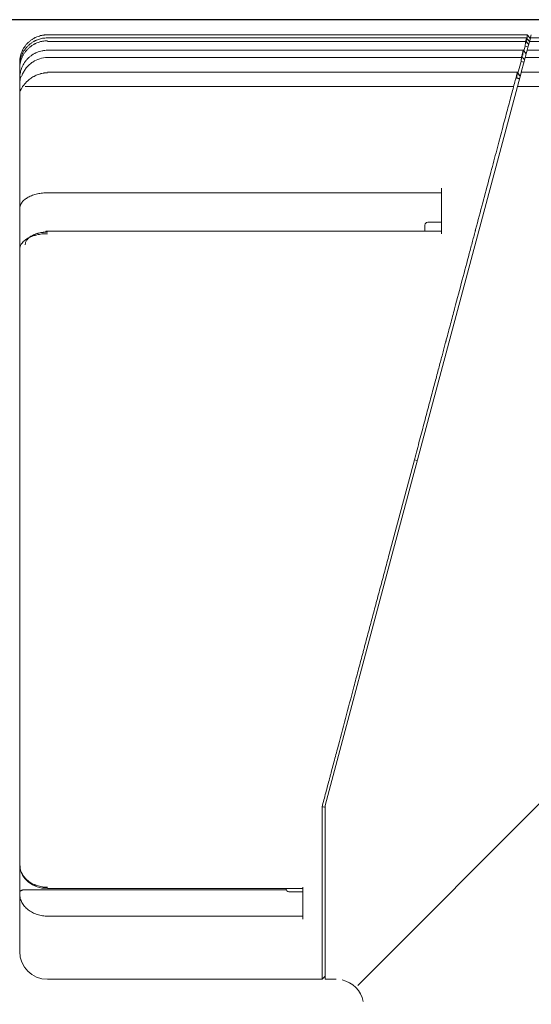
# Model space of a CAD drawing. Header units: millimetres. Extents: x 25069 to 61396, y 8621 to 21558.
# Tile 279 of 656: x 35490 to 35582, y 16730 to 16907. Entities that reach past the tile are written whole.
import ezdxf

# ---------------------------------------------------------------- set-up
doc = ezdxf.new("R2010")
doc.units = ezdxf.units.MM
doc.layers.add('10', color=7, linetype='Continuous')
doc.layers.add('dim', color=84, linetype='Continuous', lineweight=9)
doc.dimstyles.get("Standard").update_dxf_attribs({"dimtxt": 15, "dimasz": 5, "dimexe": 8, "dimexo": 5, "dimgap": 3, "dimtad": 0, "dimzin": 0, "dimdsep": 46, "dimtxsty": 'Standard', "dimblk": 'CLOSEDBLANK', "dimcen": 2, "dimclrd": 4, "dimclre": 3, "dimadec": 0, "dimazin": 0, "dimtfac": 1, "dimtofl": 0, "dimtmove": 0, "dimatfit": 3, "dimldrblk": 'CLOSEDBLANK', "dimfxl": 0, "dimtolj": 1, "dimtzin": 0, "dimarcsym": 0})

# ---------------------------------------------------------------- blocks, each defined once
blk = doc.blocks.new('_ClosedBlank')
at = {"color": 0, "linetype": 'ByBlock', "lineweight": -2}
for p, q in [((-1, 0.167), (0, 0)), ((-1, 0.167), (-1, -0.167)), ((0, 0), (-1, -0.167))]:
    blk.add_line(p, q, dxfattribs=at)
blk = doc.blocks.new('*D13')
at = {"layer": 'Defpoints', "color": 0, "lineweight": 18}
for p in [(34769.57, 16907.43), (35678.27, 16907.43), (35154.77, 14358.23)]:
    blk.add_point(p, dxfattribs=at)
at = {"layer": 'dim', "color": 3, "lineweight": -2}
for p, q in [((35658.27, 16907.43), (34749.57, 16907.43)), ((35134.77, 14358.23), (34749.57, 14358.23))]:
    blk.add_line(p, q, dxfattribs=at)
at = {"layer": 'dim', "color": 4, "lineweight": -3}
for p, q in [((34769.57, 16897.43), (34769.57, 15954.5)), ((34769.57, 14368.23), (34769.57, 15311.17))]:
    blk.add_line(p, q, dxfattribs=at)
at = {"layer": 'dim', "color": 4, "lineweight": -3, "xscale": 10, "yscale": 10, "zscale": 10}
for p, rotation in [((34769.57, 16907.43), 90), ((34769.57, 14358.23), 270)]:
    blk.add_blockref('_ClosedBlank', p, dxfattribs=dict(at, rotation=rotation))
at = {"layer": 'dim', "color": 0, "lineweight": 18, "insert": (34769.57, 15632.83), "char_height": 100, "attachment_point": 5, "rotation": 90}
blk.add_mtext('\\A1;2549.20', dxfattribs=at)

msp = doc.modelspace()

# ---------------------------------------------------------------- linework, layer by layer
at = {"layer": '10', "color": 7, "linetype": 'Continuous', "lineweight": 18}
for p, q in [((35581.732, 16904.732), (35495.27, 16904.732)), ((35495.27, 16904.712), (35581.727, 16904.712)), ((35581.641, 16904.163), (35495.27, 16904.163)), ((35495.27, 16904.163), (35495.27, 16904.156)), ((35581.879, 16902.648), (35582.143, 16903.633)), ((35582.283, 16904.156), (35582.143, 16903.633)), ((35582.25, 16904.03), (35582.432, 16904.712)), ((35681.27, 16904.163), (35582.285, 16904.163)), ((35581.062, 16901.966), (35495.27, 16901.966)), ((35495.27, 16901.966), (35495.27, 16901.929)), ((35581.099, 16901.826), (35581.319, 16902.648)), ((35581.687, 16901.929), (35581.397, 16900.849)), ((35581.696, 16901.966), (35581.687, 16901.929)), ((35581.879, 16902.648), (35581.696, 16901.966)), ((35681.27, 16901.966), (35581.696, 16901.966)), ((35581.143, 16899.899), (35581.397, 16900.849)), ((35490.27, 16899.732), (35490.27, 16899.711)), ((35490.27, 16899.131), (35490.27, 16899.711)), ((35490.27, 16898.586), (35490.27, 16899.131)), ((35490.27, 16896.932), (35490.27, 16898.586)), ((35580.027, 16897.824), (35580.583, 16899.899)), ((35581.143, 16899.899), (35580.623, 16897.961)), ((35490.27, 16896.806), (35490.27, 16896.932)), ((35490.27, 16895.516), (35490.27, 16896.806)), ((35494.694, 16897.836), (35494.683, 16897.924)), ((35579.971, 16897.961), (35495.27, 16897.961)), ((35580.599, 16897.872), (35561.94, 16828.232)), ((35580.623, 16897.961), (35580.599, 16897.872)), ((35681.27, 16897.961), (35580.623, 16897.961)), ((35490.27, 16894.432), (35490.27, 16895.516)), ((35490.27, 16874.182), (35490.27, 16894.432)), ((35566.27, 16877.124), (35566.27, 16868.918)), ((35490.27, 16872.328), (35490.27, 16874.182)), ((35490.27, 16866.089), (35490.27, 16872.328)), ((35563.27, 16869.386), (35563.27, 16870.482)), ((35566.27, 16870.982), (35563.77, 16870.982)), ((35566.27, 16869.386), (35495.27, 16869.386)), ((35490.27, 16828.232), (35490.27, 16866.089)), ((35490.27, 16811.232), (35490.27, 16828.232)), ((35556.824, 16811.232), (35561.38, 16828.232)), ((35557.384, 16811.232), (35561.94, 16828.232)), ((35490.27, 16755.359), (35490.27, 16811.232)), ((35557.384, 16811.232), (35545.27, 16766.022)), ((35544.729, 16734.732), (35544.729, 16765.772)), ((35545.27, 16766.022), (35545.27, 16734.732)), ((35490.27, 16755.359), (35490.27, 16750.364)), ((35541.27, 16751.293), (35541.27, 16745.536)), ((35490.27, 16749.681), (35490.27, 16750.364)), ((35490.27, 16739.732), (35490.27, 16749.681)), ((35491.301, 16750.838), (35538.291, 16750.838)), ((35491.301, 16750.837), (35538.292, 16750.837)), ((35495.27, 16751.076), (35541.27, 16751.076)), ((35538.27, 16750.982), (35538.27, 16751.076)), ((35538.77, 16750.482), (35541.27, 16750.482)), ((35544.729, 16734.732), (35545.27, 16735.273)), ((35495.27, 16734.732), (35544.729, 16734.732)), ((35545.27, 16734.732), (35547.27, 16734.732))]:
    msp.add_line(p, q, dxfattribs=at)
at = {"layer": '10', "color": 7, "linetype": 'Continuous', "lineweight": 13}
for p, q in [((35581.405, 16903.486), (35495.27, 16903.486)), ((35681.27, 16903.486), (35582.104, 16903.486)), ((35580.669, 16900.618), (35495.27, 16900.618)), ((35681.27, 16900.618), (35581.335, 16900.618)), ((35579.241, 16895.432), (35491.27, 16895.432)), ((35579.946, 16895.432), (35687.725, 16895.432)), ((35495.27, 16876.284), (35566.27, 16876.284)), ((35490.27, 16872.323), (35490.27, 16873.418)), ((35490.27, 16811.232), (35490.27, 16828.232)), ((35628.77, 16811.232), (35551.164, 16733.626)), ((35490.27, 16750.367), (35490.27, 16756.097)), ((35490.27, 16750.367), (35490.27, 16750.187)), ((35495.27, 16746.094), (35541.27, 16746.094))]:
    msp.add_line(p, q, dxfattribs=at)
at = {"layer": '10', "color": 7, "linetype": 'Continuous', "lineweight": 18}
for centre, radius, start, end in [((35491.27, 16894.432), 1, 176.66716, 180), ((35563.77, 16870.482), 0.5, 90, 180), ((35538.77, 16750.982), 0.5, 180, 270), ((35495.27, 16739.732), 5, 180, 270), ((35547.27, 16729.732), 5, 11.43328, 77.5558)]:
    msp.add_arc(centre, radius, start, end, dxfattribs=at)
for points, knots in [([(35490.27, 16899.711), (35490.27, 16899.876), (35490.279, 16900.04), (35490.299, 16900.245), (35490.304, 16900.286), (35490.314, 16900.368), (35490.33, 16900.49), (35490.351, 16900.611), (35490.399, 16900.851), (35490.479, 16901.167), (35490.589, 16901.474), (35490.683, 16901.701), (35490.716, 16901.776), (35490.769, 16901.888), (35490.787, 16901.925), (35490.824, 16901.998), (35490.843, 16902.035), (35490.94, 16902.215), (35491.108, 16902.495), (35491.301, 16902.756), (35491.508, 16903.009), (35491.618, 16903.13), (35491.851, 16903.363), (35491.973, 16903.473), (35492.225, 16903.68), (35492.486, 16903.874), (35492.766, 16904.042), (35492.947, 16904.139), (35492.983, 16904.158), (35493.057, 16904.195), (35493.094, 16904.213), (35493.205, 16904.266), (35493.28, 16904.299), (35493.507, 16904.393), (35493.814, 16904.503), (35494.13, 16904.583), (35494.37, 16904.631), (35494.451, 16904.645), (35494.572, 16904.663), (35494.613, 16904.668), (35494.695, 16904.679), (35494.736, 16904.683), (35494.941, 16904.703), (35495.105, 16904.712), (35495.27, 16904.712)], [0, 0, 0, 0, 0.0625, 0.0625, 0.078125, 0.078125, 0.09375, 0.125, 0.125, 0.1875, 0.25, 0.25, 0.28125, 0.28125, 0.296875, 0.296875, 0.3125, 0.3125, 0.375, 0.4375, 0.4375, 0.5, 0.5, 0.5625, 0.5625, 0.625, 0.6875, 0.6875, 0.703125, 0.703125, 0.71875, 0.71875, 0.75, 0.75, 0.8125, 0.875, 0.875, 0.90625, 0.90625, 0.921875, 0.921875, 0.9375, 0.9375, 1, 1, 1, 1]), ([(35495.27, 16904.156), (35495.105, 16904.156), (35494.94, 16904.148), (35494.734, 16904.127), (35494.693, 16904.122), (35494.611, 16904.112), (35494.489, 16904.095), (35494.368, 16904.074), (35494.127, 16904.025), (35493.811, 16903.945), (35493.503, 16903.834), (35493.276, 16903.74), (35493.201, 16903.706), (35493.089, 16903.653), (35493.052, 16903.634), (35492.978, 16903.597), (35492.942, 16903.578), (35492.761, 16903.48), (35492.481, 16903.311), (35492.22, 16903.116), (35491.968, 16902.907), (35491.846, 16902.797), (35491.613, 16902.562), (35491.504, 16902.44), (35491.297, 16902.186), (35491.104, 16901.924), (35490.937, 16901.643), (35490.84, 16901.461), (35490.821, 16901.425), (35490.784, 16901.351), (35490.766, 16901.314), (35490.714, 16901.202), (35490.681, 16901.126), (35490.587, 16900.899), (35490.478, 16900.591), (35490.399, 16900.274), (35490.351, 16900.034), (35490.337, 16899.953), (35490.319, 16899.831), (35490.313, 16899.79), (35490.303, 16899.708), (35490.299, 16899.667), (35490.279, 16899.462), (35490.27, 16899.297), (35490.27, 16899.131)], [0, 0, 0, 0, 0.0625, 0.0625, 0.078125, 0.078125, 0.09375, 0.125, 0.125, 0.1875, 0.25, 0.25, 0.28125, 0.28125, 0.296875, 0.296875, 0.3125, 0.3125, 0.375, 0.4375, 0.4375, 0.5, 0.5, 0.5625, 0.5625, 0.625, 0.6875, 0.6875, 0.703125, 0.703125, 0.71875, 0.71875, 0.75, 0.75, 0.8125, 0.875, 0.875, 0.90625, 0.90625, 0.921875, 0.921875, 0.9375, 0.9375, 1, 1, 1, 1]), ([(35490.27, 16898.586), (35490.27, 16898.752), (35490.279, 16898.917), (35490.299, 16899.123), (35490.303, 16899.164), (35490.313, 16899.246), (35490.33, 16899.369), (35490.351, 16899.49), (35490.398, 16899.731), (35490.477, 16900.049), (35490.586, 16900.358), (35490.679, 16900.586), (35490.712, 16900.662), (35490.782, 16900.812), (35490.819, 16900.886), (35490.934, 16901.104), (35491.101, 16901.386), (35491.294, 16901.65), (35491.448, 16901.841), (35491.501, 16901.904), (35491.611, 16902.027), (35491.667, 16902.087), (35491.842, 16902.264), (35491.963, 16902.375), (35492.215, 16902.585), (35492.476, 16902.782), (35492.756, 16902.952), (35492.937, 16903.05), (35492.974, 16903.07), (35493.047, 16903.107), (35493.084, 16903.126), (35493.196, 16903.18), (35493.272, 16903.213), (35493.499, 16903.309), (35493.807, 16903.421), (35494.124, 16903.502), (35494.365, 16903.551), (35494.446, 16903.565), (35494.61, 16903.59), (35494.692, 16903.6), (35494.939, 16903.625), (35495.105, 16903.633), (35495.27, 16903.633)], [0, 0, 0, 0, 0.0625, 0.0625, 0.078125, 0.078125, 0.09375, 0.125, 0.125, 0.1875, 0.25, 0.25, 0.28125, 0.28125, 0.3125, 0.3125, 0.375, 0.4375, 0.4375, 0.46875, 0.46875, 0.5, 0.5, 0.5625, 0.5625, 0.625, 0.6875, 0.6875, 0.703125, 0.703125, 0.71875, 0.71875, 0.75, 0.75, 0.8125, 0.875, 0.875, 0.90625, 0.90625, 0.9375, 0.9375, 1, 1, 1, 1]), ([(35581.319, 16902.648), (35581.324, 16902.706), (35581.329, 16902.765), (35581.339, 16902.88), (35581.344, 16902.936), (35581.355, 16903.046), (35581.36, 16903.099), (35581.37, 16903.2), (35581.375, 16903.248), (35581.385, 16903.337), (35581.39, 16903.378), (35581.4, 16903.453), (35581.405, 16903.487), (35581.415, 16903.545), (35581.42, 16903.569), (35581.43, 16903.609), (35581.435, 16903.624), (35581.44, 16903.633)], [0, 0, 0, 0, 0.125, 0.125, 0.25, 0.25, 0.375, 0.375, 0.5, 0.5, 0.625, 0.625, 0.75, 0.75, 0.875, 0.875, 1, 1, 1, 1]), ([(35581.579, 16904.156), (35581.579, 16904.156), (35581.58, 16904.157), (35581.58, 16904.158), (35581.58, 16904.159), (35581.58, 16904.16), (35581.58, 16904.161), (35581.58, 16904.161), (35581.58, 16904.162), (35581.58, 16904.162), (35581.58, 16904.163), (35581.58, 16904.163), (35581.58, 16904.163), (35581.58, 16904.163), (35581.58, 16904.163), (35581.58, 16904.163), (35581.58, 16904.163), (35581.58, 16904.163), (35581.58, 16904.163), (35581.58, 16904.162), (35581.58, 16904.161), (35581.58, 16904.161), (35581.579, 16904.16), (35581.579, 16904.159), (35581.579, 16904.158), (35581.579, 16904.157), (35581.579, 16904.156), (35581.578, 16904.154), (35581.578, 16904.153), (35581.578, 16904.151), (35581.577, 16904.149), (35581.577, 16904.148), (35581.577, 16904.146), (35581.576, 16904.143), (35581.576, 16904.141), (35581.576, 16904.139), (35581.575, 16904.136), (35581.575, 16904.134), (35581.574, 16904.131), (35581.574, 16904.128), (35581.573, 16904.125), (35581.573, 16904.122), (35581.572, 16904.118), (35581.572, 16904.115), (35581.571, 16904.111), (35581.571, 16904.108), (35581.57, 16904.104), (35581.57, 16904.1), (35581.569, 16904.095), (35581.569, 16904.091), (35581.568, 16904.087), (35581.567, 16904.082), (35581.567, 16904.077), (35581.566, 16904.072), (35581.565, 16904.067), (35581.564, 16904.062), (35581.564, 16904.056), (35581.563, 16904.051), (35581.562, 16904.045), (35581.561, 16904.039), (35581.561, 16904.033), (35581.56, 16904.027), (35581.559, 16904.02), (35581.558, 16904.014), (35581.557, 16904.007), (35581.556, 16904), (35581.555, 16903.993), (35581.555, 16903.986), (35581.554, 16903.979), (35581.553, 16903.971), (35581.552, 16903.963), (35581.551, 16903.956), (35581.55, 16903.948), (35581.549, 16903.939), (35581.548, 16903.931), (35581.547, 16903.922), (35581.546, 16903.914), (35581.544, 16903.905), (35581.543, 16903.896), (35581.542, 16903.886), (35581.541, 16903.877), (35581.54, 16903.867), (35581.539, 16903.858), (35581.538, 16903.848), (35581.536, 16903.838), (35581.535, 16903.828), (35581.534, 16903.817), (35581.533, 16903.807), (35581.531, 16903.796), (35581.53, 16903.785), (35581.529, 16903.774), (35581.528, 16903.763), (35581.526, 16903.751), (35581.525, 16903.74), (35581.524, 16903.728), (35581.522, 16903.716), (35581.521, 16903.704), (35581.519, 16903.692), (35581.518, 16903.679), (35581.516, 16903.667), (35581.515, 16903.654), (35581.514, 16903.641), (35581.512, 16903.628), (35581.51, 16903.615), (35581.509, 16903.602), (35581.507, 16903.588), (35581.506, 16903.575), (35581.504, 16903.561), (35581.503, 16903.547), (35581.501, 16903.533), (35581.499, 16903.519), (35581.498, 16903.505), (35581.496, 16903.491), (35581.494, 16903.476), (35581.493, 16903.461), (35581.491, 16903.447), (35581.489, 16903.432), (35581.488, 16903.417), (35581.486, 16903.402), (35581.484, 16903.386), (35581.482, 16903.371), (35581.48, 16903.356), (35581.479, 16903.34), (35581.477, 16903.324), (35581.475, 16903.309), (35581.473, 16903.293), (35581.471, 16903.277), (35581.469, 16903.261), (35581.467, 16903.245), (35581.465, 16903.229), (35581.463, 16903.212), (35581.461, 16903.196), (35581.459, 16903.18), (35581.458, 16903.169), (35581.457, 16903.163)], [0, 0, 0, 0, 0.0054395, 0.0109112, 0.0164149, 0.0219507, 0.0275186, 0.0331187, 0.038751, 0.0444155, 0.0501121, 0.055841, 0.0616021, 0.0673954, 0.0732211, 0.079079, 0.0849692, 0.0908917, 0.0968466, 0.1028338, 0.1088534, 0.1149053, 0.1209896, 0.1271064, 0.1332555, 0.1394371, 0.1456512, 0.1518977, 0.1581766, 0.1644881, 0.170832, 0.1772085, 0.1836175, 0.190059, 0.196533, 0.2030397, 0.2095789, 0.2161506, 0.222755, 0.2293919, 0.2360615, 0.2427637, 0.2494986, 0.256266, 0.2630662, 0.269899, 0.2767645, 0.2836626, 0.2905935, 0.297557, 0.3045533, 0.3115823, 0.3186441, 0.3257385, 0.3328657, 0.3400257, 0.3472185, 0.354444, 0.3617023, 0.3689934, 0.3763173, 0.3836741, 0.3910636, 0.398486, 0.4059411, 0.4134292, 0.4209501, 0.4285038, 0.4360904, 0.4437099, 0.4513622, 0.4590475, 0.4667656, 0.4745166, 0.4823005, 0.4901174, 0.4979671, 0.5058498, 0.5137654, 0.521714, 0.5296955, 0.5377099, 0.5457573, 0.5538377, 0.5619511, 0.5700974, 0.5782767, 0.5864889, 0.5947342, 0.6030125, 0.6113238, 0.6196681, 0.6280454, 0.6364557, 0.644899, 0.6533754, 0.6618848, 0.6704273, 0.6790028, 0.6876113, 0.6962529, 0.7049276, 0.7136353, 0.7223761, 0.73115, 0.739957, 0.748797, 0.7576702, 0.7665764, 0.7755157, 0.7844881, 0.7934937, 0.8025323, 0.8116041, 0.820709, 0.829847, 0.8390181, 0.8482224, 0.8574598, 0.8667304, 0.8760341, 0.8853709, 0.8947409, 0.9041441, 0.9135804, 0.9230498, 0.9325525, 0.9420883, 0.9516573, 0.9612595, 0.9708948, 0.9805634, 0.9902651, 1, 1, 1, 1]), ([(35581.604, 16903.712), (35581.605, 16903.721), (35581.608, 16903.738), (35581.611, 16903.765), (35581.614, 16903.791), (35581.617, 16903.817), (35581.62, 16903.843), (35581.623, 16903.868), (35581.626, 16903.894), (35581.629, 16903.919), (35581.632, 16903.943), (35581.635, 16903.968), (35581.638, 16903.992), (35581.64, 16904.016), (35581.643, 16904.039), (35581.646, 16904.062), (35581.649, 16904.085), (35581.651, 16904.107), (35581.654, 16904.129), (35581.656, 16904.151), (35581.659, 16904.172), (35581.661, 16904.193), (35581.664, 16904.213), (35581.666, 16904.233), (35581.668, 16904.252), (35581.67, 16904.272), (35581.673, 16904.29), (35581.675, 16904.308), (35581.677, 16904.326), (35581.679, 16904.344), (35581.681, 16904.361), (35581.683, 16904.377), (35581.685, 16904.393), (35581.687, 16904.409), (35581.689, 16904.424), (35581.691, 16904.439), (35581.692, 16904.453), (35581.694, 16904.467), (35581.696, 16904.481), (35581.697, 16904.494), (35581.699, 16904.506), (35581.701, 16904.518), (35581.702, 16904.53), (35581.703, 16904.542), (35581.705, 16904.552), (35581.706, 16904.563), (35581.708, 16904.573), (35581.709, 16904.583), (35581.71, 16904.592), (35581.711, 16904.601), (35581.713, 16904.609), (35581.714, 16904.617), (35581.715, 16904.625), (35581.716, 16904.632), (35581.717, 16904.639), (35581.718, 16904.646), (35581.719, 16904.652), (35581.719, 16904.658), (35581.72, 16904.664), (35581.721, 16904.669), (35581.722, 16904.674), (35581.722, 16904.678), (35581.723, 16904.682), (35581.724, 16904.686), (35581.724, 16904.69), (35581.725, 16904.693), (35581.725, 16904.696), (35581.725, 16904.699), (35581.726, 16904.701), (35581.726, 16904.704), (35581.726, 16904.705), (35581.727, 16904.707), (35581.727, 16904.708), (35581.727, 16904.71), (35581.727, 16904.711), (35581.727, 16904.711), (35581.727, 16904.711), (35581.727, 16904.712)], [0, 0, 0, 0, 0.0172552, 0.0344038, 0.0514459, 0.0683816, 0.0852108, 0.1019335, 0.1185498, 0.1350597, 0.1514631, 0.1677602, 0.1839509, 0.2000352, 0.2160132, 0.2318848, 0.2476502, 0.2633092, 0.278862, 0.2943085, 0.3096488, 0.3248829, 0.3400108, 0.3550325, 0.369948, 0.3847574, 0.3994607, 0.4140579, 0.428549, 0.4429341, 0.4572132, 0.4713862, 0.4854533, 0.4994145, 0.5132697, 0.527019, 0.5406625, 0.5542001, 0.5676319, 0.5809579, 0.5941781, 0.6072927, 0.6203015, 0.6332047, 0.6460022, 0.6586942, 0.6712805, 0.6837614, 0.6961368, 0.7084067, 0.7205712, 0.7326303, 0.7445841, 0.7564326, 0.7681758, 0.7798138, 0.7913467, 0.8027744, 0.8140971, 0.8253147, 0.8364274, 0.8474351, 0.858338, 0.869136, 0.8798293, 0.8904179, 0.9009018, 0.9112811, 0.921556, 0.9317263, 0.9417923, 0.951754, 0.9616114, 0.9713646, 0.9810137, 0.9905588, 1, 1, 1, 1]), ([(35495.27, 16901.929), (35495.106, 16901.929), (35494.943, 16901.921), (35494.739, 16901.9), (35494.698, 16901.896), (35494.617, 16901.885), (35494.496, 16901.869), (35494.376, 16901.847), (35494.137, 16901.799), (35493.824, 16901.719), (35493.52, 16901.608), (35493.295, 16901.513), (35493.221, 16901.48), (35493.11, 16901.427), (35493.073, 16901.409), (35493, 16901.371), (35492.964, 16901.352), (35492.785, 16901.255), (35492.647, 16901.171), (35492.379, 16900.989), (35492.121, 16900.795), (35491.88, 16900.576), (35491.736, 16900.431), (35491.708, 16900.401), (35491.652, 16900.342), (35491.569, 16900.252), (35491.489, 16900.16), (35491.336, 16899.972), (35491.143, 16899.712), (35490.976, 16899.435), (35490.86, 16899.221), (35490.823, 16899.148), (35490.752, 16899.001), (35490.718, 16898.926), (35490.623, 16898.702), (35490.566, 16898.55), (35490.468, 16898.243), (35490.385, 16897.931), (35490.33, 16897.612), (35490.3, 16897.369), (35490.292, 16897.288), (35490.28, 16897.125), (35490.275, 16897.043), (35490.273, 16896.961)], [0, 0, 0, 0, 0.0625, 0.0625, 0.078125, 0.078125, 0.09375, 0.125, 0.125, 0.1875, 0.25, 0.25, 0.28125, 0.28125, 0.296875, 0.296875, 0.3125, 0.3125, 0.375, 0.375, 0.4375, 0.5, 0.5, 0.515625, 0.515625, 0.53125, 0.5625, 0.5625, 0.625, 0.6875, 0.6875, 0.71875, 0.71875, 0.75, 0.75, 0.8125, 0.8125, 0.875, 0.9375, 0.9375, 0.96875, 0.96875, 1, 1, 1, 1]), ([(35580.987, 16901.929), (35580.987, 16901.93), (35580.987, 16901.932), (35580.988, 16901.934), (35580.988, 16901.936), (35580.988, 16901.939), (35580.988, 16901.941), (35580.989, 16901.943), (35580.989, 16901.945), (35580.989, 16901.947), (35580.989, 16901.949), (35580.99, 16901.95), (35580.99, 16901.952), (35580.99, 16901.953), (35580.99, 16901.955), (35580.99, 16901.956), (35580.99, 16901.958), (35580.99, 16901.959), (35580.991, 16901.96), (35580.991, 16901.961), (35580.991, 16901.962), (35580.991, 16901.963), (35580.991, 16901.964), (35580.991, 16901.964), (35580.991, 16901.965), (35580.991, 16901.965), (35580.991, 16901.966), (35580.991, 16901.966), (35580.99, 16901.966), (35580.99, 16901.966), (35580.99, 16901.966), (35580.99, 16901.966), (35580.99, 16901.965), (35580.99, 16901.965), (35580.99, 16901.964), (35580.99, 16901.963), (35580.989, 16901.963), (35580.989, 16901.962), (35580.989, 16901.961), (35580.989, 16901.959), (35580.988, 16901.958), (35580.988, 16901.957), (35580.988, 16901.955), (35580.987, 16901.953), (35580.987, 16901.952), (35580.987, 16901.95), (35580.986, 16901.948), (35580.986, 16901.945), (35580.986, 16901.943), (35580.985, 16901.941), (35580.985, 16901.938), (35580.984, 16901.935), (35580.984, 16901.932), (35580.983, 16901.929), (35580.983, 16901.926), (35580.982, 16901.923), (35580.982, 16901.919), (35580.981, 16901.916), (35580.981, 16901.912), (35580.98, 16901.908), (35580.98, 16901.904), (35580.979, 16901.9), (35580.979, 16901.895), (35580.978, 16901.891), (35580.977, 16901.886), (35580.977, 16901.881), (35580.976, 16901.876), (35580.975, 16901.871), (35580.975, 16901.866), (35580.974, 16901.86), (35580.973, 16901.855), (35580.972, 16901.849), (35580.972, 16901.843), (35580.971, 16901.837), (35580.97, 16901.831), (35580.969, 16901.824), (35580.968, 16901.818), (35580.967, 16901.811), (35580.967, 16901.804), (35580.966, 16901.797), (35580.965, 16901.79), (35580.964, 16901.782), (35580.963, 16901.775), (35580.962, 16901.767), (35580.961, 16901.759), (35580.96, 16901.751), (35580.959, 16901.743), (35580.958, 16901.734), (35580.957, 16901.726), (35580.956, 16901.717), (35580.955, 16901.708), (35580.954, 16901.699), (35580.953, 16901.69), (35580.952, 16901.681), (35580.951, 16901.671), (35580.949, 16901.662), (35580.948, 16901.652), (35580.947, 16901.642), (35580.946, 16901.632), (35580.945, 16901.621), (35580.943, 16901.611), (35580.942, 16901.6), (35580.941, 16901.589), (35580.94, 16901.578), (35580.938, 16901.567), (35580.937, 16901.556), (35580.936, 16901.544), (35580.935, 16901.533), (35580.933, 16901.521), (35580.932, 16901.509), (35580.93, 16901.497), (35580.929, 16901.485), (35580.928, 16901.473), (35580.926, 16901.46), (35580.925, 16901.448), (35580.923, 16901.435), (35580.922, 16901.422), (35580.92, 16901.409), (35580.919, 16901.396), (35580.917, 16901.383), (35580.916, 16901.369), (35580.914, 16901.356), (35580.913, 16901.342), (35580.911, 16901.328), (35580.91, 16901.314), (35580.908, 16901.3), (35580.906, 16901.286), (35580.905, 16901.272), (35580.903, 16901.257), (35580.901, 16901.243), (35580.9, 16901.228), (35580.898, 16901.213), (35580.896, 16901.198), (35580.894, 16901.184), (35580.893, 16901.168), (35580.891, 16901.153), (35580.889, 16901.138), (35580.887, 16901.123), (35580.886, 16901.107), (35580.884, 16901.092), (35580.882, 16901.076), (35580.88, 16901.061), (35580.878, 16901.045), (35580.876, 16901.029), (35580.874, 16901.014), (35580.872, 16900.998), (35580.87, 16900.982), (35580.869, 16900.971), (35580.868, 16900.966)], [0, 0, 0, 0, 0.0050147, 0.0100542, 0.0151184, 0.0202074, 0.0253212, 0.0304598, 0.0356232, 0.0408115, 0.0460247, 0.0512627, 0.0565257, 0.0618135, 0.0671263, 0.072464, 0.0778267, 0.0832144, 0.088627, 0.0940646, 0.0995273, 0.105015, 0.1105277, 0.1160655, 0.1216283, 0.1272162, 0.1328293, 0.1384674, 0.1441306, 0.149819, 0.1555325, 0.1612712, 0.1670351, 0.1728241, 0.1786383, 0.1844778, 0.1903424, 0.1962323, 0.2021474, 0.2080878, 0.2140534, 0.2200443, 0.2260604, 0.2321019, 0.2381687, 0.2442607, 0.2503781, 0.2565209, 0.2626889, 0.2688823, 0.2751011, 0.2813453, 0.2876148, 0.2939097, 0.30023, 0.3065757, 0.3129468, 0.3193434, 0.3257654, 0.3322128, 0.3386857, 0.345184, 0.3517078, 0.3582571, 0.3648318, 0.371432, 0.3780578, 0.384709, 0.3913858, 0.398088, 0.4048158, 0.4115692, 0.4183481, 0.4251525, 0.4319825, 0.438838, 0.4457192, 0.4526259, 0.4595581, 0.466516, 0.4734995, 0.4805086, 0.4875433, 0.4946036, 0.5016895, 0.5088011, 0.5159383, 0.5231011, 0.5302896, 0.5375038, 0.5447436, 0.5520091, 0.5593002, 0.566617, 0.5739596, 0.5813278, 0.5887217, 0.5961413, 0.6035866, 0.6110576, 0.6185544, 0.6260768, 0.633625, 0.641199, 0.6487986, 0.6564241, 0.6640752, 0.6717521, 0.6794548, 0.6871833, 0.6949375, 0.7027175, 0.7105232, 0.7183548, 0.7262121, 0.7340953, 0.7420042, 0.7499389, 0.7578995, 0.7658858, 0.773898, 0.781936, 0.7899998, 0.7980894, 0.8062049, 0.8143462, 0.8225134, 0.8307064, 0.8389252, 0.8471699, 0.8554405, 0.8637369, 0.8720592, 0.8804074, 0.8887814, 0.8971813, 0.9056071, 0.9140588, 0.9225363, 0.9310398, 0.9395691, 0.9481244, 0.9567055, 0.9653126, 0.9739456, 0.9826045, 0.9912893, 1, 1, 1, 1]), ([(35580.583, 16899.899), (35580.584, 16899.909), (35580.586, 16899.927), (35580.59, 16899.955), (35580.593, 16899.983), (35580.596, 16900.01), (35580.599, 16900.037), (35580.603, 16900.064), (35580.606, 16900.09), (35580.609, 16900.116), (35580.612, 16900.142), (35580.615, 16900.167), (35580.618, 16900.192), (35580.621, 16900.216), (35580.624, 16900.24), (35580.626, 16900.264), (35580.629, 16900.287), (35580.632, 16900.309), (35580.635, 16900.332), (35580.637, 16900.353), (35580.64, 16900.375), (35580.642, 16900.395), (35580.645, 16900.416), (35580.647, 16900.435), (35580.649, 16900.455), (35580.652, 16900.474), (35580.654, 16900.492), (35580.656, 16900.51), (35580.658, 16900.527), (35580.66, 16900.544), (35580.662, 16900.561), (35580.664, 16900.577), (35580.666, 16900.592), (35580.668, 16900.607), (35580.67, 16900.622), (35580.672, 16900.636), (35580.673, 16900.649), (35580.675, 16900.662), (35580.677, 16900.675), (35580.678, 16900.687), (35580.68, 16900.699), (35580.681, 16900.71), (35580.683, 16900.721), (35580.684, 16900.732), (35580.686, 16900.742), (35580.687, 16900.751), (35580.688, 16900.761), (35580.689, 16900.77), (35580.69, 16900.778), (35580.691, 16900.786), (35580.692, 16900.794), (35580.693, 16900.801), (35580.694, 16900.808), (35580.695, 16900.815), (35580.696, 16900.822), (35580.697, 16900.828), (35580.698, 16900.833), (35580.698, 16900.839), (35580.699, 16900.844), (35580.699, 16900.847), (35580.699, 16900.849)], [0, 0, 0, 0, 0.0225668, 0.0449463, 0.0671386, 0.0891437, 0.1109615, 0.1325921, 0.1540356, 0.1752919, 0.196361, 0.217243, 0.2379379, 0.2584457, 0.2787663, 0.2989, 0.3188465, 0.3386061, 0.3581786, 0.3775642, 0.3967628, 0.4157744, 0.4345991, 0.4532369, 0.4716878, 0.4899519, 0.5080292, 0.5259197, 0.5436233, 0.5611403, 0.5784705, 0.595614, 0.6125709, 0.6293412, 0.6459249, 0.662322, 0.6785326, 0.6945567, 0.7103943, 0.7260455, 0.7415104, 0.756789, 0.7718812, 0.7867873, 0.8015071, 0.8160408, 0.8303884, 0.84455, 0.8585255, 0.8723152, 0.885919, 0.8993369, 0.9125692, 0.9256157, 0.9384767, 0.9511521, 0.963642, 0.9759466, 0.9880659, 1, 1, 1, 1]), ([(35490.27, 16895.516), (35490.27, 16895.647), (35490.273, 16895.782), (35490.285, 16895.99), (35490.289, 16896.06), (35490.298, 16896.167), (35490.302, 16896.202), (35490.309, 16896.274), (35490.313, 16896.31), (35490.335, 16896.491), (35490.359, 16896.636), (35490.403, 16896.854), (35490.419, 16896.926), (35490.456, 16897.07), (35490.475, 16897.142), (35490.497, 16897.213)], [0, 0, 0, 0, 0.25, 0.25, 0.375, 0.375, 0.4375, 0.4375, 0.5, 0.5, 0.75, 0.75, 0.875, 0.875, 1, 1, 1, 1]), ([(35494.694, 16897.836), (35494.55, 16897.818), (35494.407, 16897.794), (35494.229, 16897.756), (35494.194, 16897.748), (35494.123, 16897.731), (35494.018, 16897.704), (35493.914, 16897.674), (35493.707, 16897.611), (35493.572, 16897.562), (35493.306, 16897.456), (35493.175, 16897.397), (35492.983, 16897.301), (35492.919, 16897.268), (35492.793, 16897.199), (35492.73, 16897.163), (35492.545, 16897.053), (35492.426, 16896.976), (35492.195, 16896.815), (35492.083, 16896.731), (35491.867, 16896.557), (35491.763, 16896.467), (35491.612, 16896.328), (35491.563, 16896.281), (35491.468, 16896.186), (35491.421, 16896.139), (35491.286, 16895.996), (35491.202, 16895.9), (35491.083, 16895.757), (35491.045, 16895.71), (35490.989, 16895.638), (35490.971, 16895.615), (35490.936, 16895.567), (35490.918, 16895.544), (35490.834, 16895.428), (35490.773, 16895.338), (35490.664, 16895.168), (35490.616, 16895.087), (35490.563, 16894.993), (35490.553, 16894.974), (35490.533, 16894.938), (35490.505, 16894.886), (35490.48, 16894.839), (35490.434, 16894.751), (35490.41, 16894.702), (35490.384, 16894.654), (35490.379, 16894.645), (35490.37, 16894.629), (35490.366, 16894.622), (35490.355, 16894.602), (35490.348, 16894.593), (35490.342, 16894.586)], [0, 0, 0, 0, 0.0625, 0.0625, 0.078125, 0.078125, 0.09375, 0.125, 0.125, 0.1875, 0.1875, 0.25, 0.25, 0.28125, 0.28125, 0.3125, 0.3125, 0.375, 0.375, 0.4375, 0.4375, 0.5, 0.5, 0.53125, 0.53125, 0.5625, 0.5625, 0.625, 0.625, 0.65625, 0.65625, 0.671875, 0.671875, 0.6875, 0.6875, 0.75, 0.75, 0.8125, 0.8125, 0.828125, 0.828125, 0.84375, 0.875, 0.875, 0.9375, 0.9375, 0.953125, 0.953125, 0.96875, 0.96875, 1, 1, 1, 1]), ([(35561.38, 16828.232), (35561.702, 16829.443), (35562.014, 16830.617), (35562.616, 16832.886), (35562.907, 16833.983), (35563.469, 16836.097), (35563.739, 16837.115), (35564.259, 16839.071), (35564.509, 16840.01), (35564.987, 16841.808), (35565.216, 16842.667), (35565.653, 16844.307), (35565.861, 16845.087), (35566.256, 16846.57), (35566.444, 16847.272), (35566.709, 16848.268), (35566.795, 16848.59), (35566.92, 16849.06), (35566.981, 16849.291), (35567.051, 16849.554), (35567.086, 16849.684), (35567.103, 16849.748), (35567.112, 16849.781), (35567.116, 16849.797), (35567.118, 16849.805), (35567.119, 16849.809), (35567.12, 16849.811), (35567.12, 16849.812), (35567.12, 16849.812), (35567.12, 16849.812), (35567.12, 16849.813), (35567.12, 16849.813), (35567.378, 16850.783), (35567.885, 16852.688), (35568.372, 16854.522), (35569.089, 16857.218), (35569.548, 16858.943), (35570.428, 16862.248), (35570.848, 16863.828), (35571.451, 16866.089), (35571.647, 16866.825), (35571.934, 16867.902), (35572.075, 16868.434), (35572.237, 16869.043), (35572.318, 16869.345), (35572.358, 16869.495), (35572.378, 16869.57), (35572.388, 16869.607), (35572.392, 16869.626), (35572.395, 16869.635), (35572.396, 16869.64), (35572.397, 16869.642), (35572.397, 16869.643), (35572.397, 16869.644), (35572.397, 16869.644), (35572.397, 16869.644), (35572.84, 16871.309), (35573.267, 16872.916), (35574.088, 16876.009), (35574.482, 16877.495), (35575.238, 16880.344), (35575.6, 16881.706), (35576.291, 16884.307), (35576.62, 16885.545), (35577.246, 16887.895), (35577.542, 16889.008), (35578.103, 16891.109), (35578.367, 16892.098), (35578.863, 16893.953), (35579.095, 16894.82), (35579.525, 16896.434), (35579.725, 16897.182), (35579.907, 16897.872)], [0, 0, 0, 0, 0.03125, 0.03125, 0.0625, 0.0625, 0.09375, 0.09375, 0.125, 0.125, 0.15625, 0.15625, 0.1875, 0.1875, 0.21875, 0.21875, 0.234375, 0.234375, 0.2421875, 0.2460937, 0.2480469, 0.2490234, 0.2495117, 0.2497559, 0.2498779, 0.249939, 0.2499695, 0.2499847, 0.2499924, 0.2499962, 0.2499962, 0.25, 0.25, 0.28125, 0.3125, 0.3125, 0.375, 0.375, 0.4375, 0.4375, 0.46875, 0.46875, 0.484375, 0.4921875, 0.4960937, 0.4980469, 0.4990234, 0.4995117, 0.4997559, 0.4998779, 0.499939, 0.4999695, 0.4999847, 0.4999924, 0.4999924, 0.5, 0.5, 0.5625, 0.5625, 0.625, 0.625, 0.6875, 0.6875, 0.75, 0.75, 0.8125, 0.8125, 0.875, 0.875, 0.9375, 0.9375, 1, 1, 1, 1]), ([(35579.907, 16897.872), (35579.908, 16897.876), (35579.909, 16897.884), (35579.911, 16897.895), (35579.912, 16897.906), (35579.913, 16897.915), (35579.914, 16897.924), (35579.915, 16897.932), (35579.916, 16897.939), (35579.917, 16897.945), (35579.917, 16897.95), (35579.918, 16897.955), (35579.918, 16897.958), (35579.918, 16897.96), (35579.919, 16897.961), (35579.918, 16897.961), (35579.918, 16897.96), (35579.918, 16897.959), (35579.918, 16897.956), (35579.917, 16897.951), (35579.916, 16897.946), (35579.915, 16897.94), (35579.914, 16897.933), (35579.913, 16897.924), (35579.912, 16897.915), (35579.911, 16897.904), (35579.909, 16897.892), (35579.908, 16897.879), (35579.906, 16897.865), (35579.904, 16897.85), (35579.902, 16897.834), (35579.9, 16897.817), (35579.898, 16897.803), (35579.897, 16897.794), (35579.897, 16897.789), (35579.896, 16897.784), (35579.895, 16897.779), (35579.895, 16897.774), (35579.894, 16897.769), (35579.894, 16897.764), (35579.893, 16897.759), (35579.892, 16897.753), (35579.892, 16897.748), (35579.891, 16897.742), (35579.89, 16897.736), (35579.889, 16897.731), (35579.889, 16897.725), (35579.888, 16897.718), (35579.887, 16897.712), (35579.886, 16897.706), (35579.885, 16897.699), (35579.884, 16897.693), (35579.884, 16897.686), (35579.883, 16897.679), (35579.882, 16897.672), (35579.881, 16897.665), (35579.88, 16897.657), (35579.879, 16897.65), (35579.878, 16897.642), (35579.877, 16897.635), (35579.876, 16897.627), (35579.875, 16897.619), (35579.874, 16897.611), (35579.873, 16897.603), (35579.872, 16897.594), (35579.871, 16897.586), (35579.87, 16897.577), (35579.869, 16897.568), (35579.868, 16897.559), (35579.867, 16897.55), (35579.865, 16897.541), (35579.864, 16897.531), (35579.863, 16897.522), (35579.862, 16897.512), (35579.861, 16897.502), (35579.859, 16897.492), (35579.858, 16897.482), (35579.857, 16897.472), (35579.856, 16897.461), (35579.854, 16897.451), (35579.853, 16897.44), (35579.852, 16897.429), (35579.85, 16897.418), (35579.849, 16897.407), (35579.848, 16897.396), (35579.846, 16897.384), (35579.845, 16897.372), (35579.844, 16897.361), (35579.842, 16897.349), (35579.841, 16897.337), (35579.839, 16897.325), (35579.838, 16897.312), (35579.836, 16897.3), (35579.835, 16897.287), (35579.833, 16897.274), (35579.832, 16897.261), (35579.83, 16897.248), (35579.828, 16897.235), (35579.827, 16897.222), (35579.825, 16897.208), (35579.824, 16897.195), (35579.822, 16897.181), (35579.82, 16897.167), (35579.819, 16897.153), (35579.817, 16897.139), (35579.815, 16897.125), (35579.814, 16897.111), (35579.812, 16897.096), (35579.81, 16897.082), (35579.808, 16897.067), (35579.807, 16897.052), (35579.805, 16897.038), (35579.803, 16897.023), (35579.801, 16897.008), (35579.799, 16896.992), (35579.797, 16896.977), (35579.796, 16896.962), (35579.794, 16896.951), (35579.794, 16896.946)], [0, 0, 0, 0, 0.015092, 0.0302476, 0.045467, 0.0607505, 0.0760985, 0.0915112, 0.1069888, 0.1225318, 0.1381403, 0.1538147, 0.1695551, 0.1853619, 0.2012354, 0.2171757, 0.2331831, 0.2492579, 0.2654004, 0.2816108, 0.2978892, 0.3142361, 0.3306515, 0.3471358, 0.3636892, 0.3803118, 0.397004, 0.4137659, 0.4305978, 0.4474999, 0.4644723, 0.4815154, 0.4986293, 0.5027247, 0.5068629, 0.511044, 0.5152679, 0.5195346, 0.5238442, 0.5281967, 0.532592, 0.5370302, 0.5415112, 0.5460352, 0.550602, 0.5552117, 0.5598642, 0.5645597, 0.5692981, 0.5740794, 0.5789035, 0.5837706, 0.5886806, 0.5936336, 0.5986294, 0.6036682, 0.6087499, 0.6138745, 0.619042, 0.6242525, 0.6295059, 0.6348023, 0.6401416, 0.6455239, 0.6509491, 0.6564173, 0.6619284, 0.6674825, 0.6730795, 0.6787195, 0.6844025, 0.6901284, 0.6958973, 0.7017092, 0.707564, 0.7134618, 0.7194026, 0.7253864, 0.7314132, 0.7374829, 0.7435957, 0.7497514, 0.7559501, 0.7621918, 0.7684765, 0.7748042, 0.7811749, 0.7875886, 0.7940452, 0.8005449, 0.8070876, 0.8136733, 0.820302, 0.8269737, 0.8336884, 0.8404461, 0.8472469, 0.8540906, 0.8609774, 0.8679072, 0.8748799, 0.8818958, 0.8889546, 0.8960564, 0.9032013, 0.9103892, 0.9176201, 0.924894, 0.932211, 0.939571, 0.946974, 0.9544201, 0.9619091, 0.9694412, 0.9770164, 0.9846346, 0.9922958, 1, 1, 1, 1]), ([(35580.31, 16896.792), (35580.292, 16896.797), (35580.253, 16896.809), (35580.192, 16896.827), (35580.124, 16896.847), (35580.056, 16896.868), (35579.988, 16896.888), (35579.923, 16896.908), (35579.868, 16896.924), (35579.825, 16896.937), (35579.804, 16896.943), (35579.794, 16896.946)], [0, 0, 0, 0, 0.1049952, 0.2235372, 0.355632, 0.5012737, 0.6214573, 0.7519152, 0.8772358, 0.9398961, 1, 1, 1, 1]), ([(35490.342, 16894.586), (35490.317, 16894.56), (35490.3, 16894.534), (35490.276, 16894.483), (35490.27, 16894.457), (35490.27, 16894.432)], [0, 0, 0, 0, 0.5, 0.5, 1, 1, 1, 1]), ([(35495.27, 16868.918), (35495.105, 16868.918), (35494.941, 16868.913), (35494.736, 16868.902), (35494.695, 16868.899), (35494.613, 16868.893), (35494.491, 16868.884), (35494.37, 16868.872), (35494.13, 16868.845), (35493.814, 16868.8), (35493.507, 16868.737), (35493.28, 16868.684), (35493.205, 16868.665), (35493.093, 16868.635), (35493.056, 16868.625), (35492.982, 16868.604), (35492.8, 16868.55), (35492.486, 16868.443), (35492.224, 16868.334), (35491.972, 16868.217), (35491.851, 16868.154), (35491.617, 16868.022), (35491.508, 16867.953), (35491.301, 16867.811), (35491.107, 16867.663), (35490.939, 16867.505), (35490.843, 16867.402), (35490.824, 16867.382), (35490.787, 16867.34), (35490.769, 16867.319), (35490.716, 16867.256), (35490.682, 16867.214), (35490.588, 16867.085), (35490.479, 16866.912), (35490.399, 16866.733), (35490.351, 16866.597), (35490.337, 16866.552), (35490.319, 16866.483), (35490.314, 16866.46), (35490.303, 16866.414), (35490.299, 16866.391), (35490.279, 16866.275), (35490.27, 16866.182), (35490.27, 16866.089)], [0, 0, 0, 0, 0.0625, 0.0625, 0.078125, 0.078125, 0.09375, 0.125, 0.125, 0.1875, 0.25, 0.25, 0.28125, 0.28125, 0.296875, 0.296875, 0.3125, 0.375, 0.4375, 0.4375, 0.5, 0.5, 0.5625, 0.5625, 0.625, 0.6875, 0.6875, 0.703125, 0.703125, 0.71875, 0.71875, 0.75, 0.75, 0.8125, 0.875, 0.875, 0.90625, 0.90625, 0.921875, 0.921875, 0.9375, 0.9375, 1, 1, 1, 1]), ([(35491.27, 16866.908), (35491.27, 16866.984), (35491.277, 16867.059), (35491.293, 16867.153), (35491.297, 16867.172), (35491.305, 16867.21), (35491.318, 16867.266), (35491.335, 16867.321), (35491.374, 16867.431), (35491.437, 16867.576), (35491.525, 16867.717), (35491.6, 16867.822), (35491.626, 16867.856), (35491.669, 16867.907), (35491.683, 16867.924), (35491.713, 16867.958), (35491.788, 16868.042), (35491.939, 16868.186), (35492.094, 16868.306), (35492.26, 16868.422), (35492.348, 16868.478), (35492.534, 16868.585), (35492.631, 16868.636), (35492.833, 16868.731), (35493.042, 16868.82), (35493.266, 16868.897), (35493.411, 16868.942), (35493.44, 16868.95), (35493.498, 16868.967), (35493.528, 16868.976), (35493.618, 16869), (35493.678, 16869.015), (35493.859, 16869.059), (35494.105, 16869.109), (35494.358, 16869.146), (35494.55, 16869.168), (35494.646, 16869.178), (35494.744, 16869.185), (35494.81, 16869.19), (35494.842, 16869.192), (35495.007, 16869.201), (35495.138, 16869.205), (35495.27, 16869.205)], [0, 0, 0, 0, 0.0625, 0.0625, 0.078125, 0.078125, 0.09375, 0.125, 0.125, 0.1875, 0.25, 0.25, 0.28125, 0.28125, 0.296875, 0.296875, 0.3125, 0.375, 0.4375, 0.4375, 0.5, 0.5, 0.5625, 0.5625, 0.625, 0.6875, 0.6875, 0.703125, 0.703125, 0.71875, 0.71875, 0.75, 0.75, 0.8125, 0.875, 0.875, 0.90625, 0.921875, 0.921875, 0.9375, 0.9375, 1, 1, 1, 1]), ([(35544.729, 16765.772), (35544.841, 16766.185), (35544.953, 16766.601), (35545.177, 16767.439), (35545.29, 16767.86), (35545.631, 16769.133), (35545.86, 16769.992), (35546.149, 16771.08), (35546.207, 16771.298), (35546.324, 16771.736), (35546.382, 16771.956), (35546.557, 16772.616), (35546.675, 16773.058), (35547.028, 16774.39), (35547.265, 16775.286), (35547.983, 16777.992), (35548.468, 16779.825), (35549.454, 16783.547), (35549.956, 16785.435), (35550.72, 16788.31), (35551.233, 16790.24), (35551.755, 16792.197), (35552.084, 16793.43), (35552.183, 16793.8), (35552.282, 16794.172), (35552.348, 16794.42), (35552.381, 16794.544), (35552.547, 16795.164), (35552.679, 16795.661), (35553.078, 16797.152), (35553.61, 16799.145), (35554.412, 16802.147), (35555.216, 16805.161), (35556.022, 16808.188), (35556.56, 16810.215), (35556.829, 16811.231)], [0, 0, 0, 0, 0.03125, 0.03125, 0.0625, 0.0625, 0.125, 0.125, 0.140625, 0.140625, 0.15625, 0.15625, 0.1875, 0.1875, 0.25, 0.25, 0.375, 0.375, 0.5, 0.5, 0.5625, 0.625, 0.625, 0.640625, 0.6484375, 0.6484375, 0.65625, 0.65625, 0.6875, 0.6875, 0.75, 0.8125, 0.875, 0.9375, 1, 1, 1, 1]), ([(35490.27, 16755.359), (35490.27, 16755.225), (35490.279, 16755.091), (35490.299, 16754.925), (35490.303, 16754.891), (35490.314, 16754.825), (35490.33, 16754.726), (35490.351, 16754.628), (35490.399, 16754.433), (35490.479, 16754.176), (35490.588, 16753.927), (35490.682, 16753.742), (35490.715, 16753.681), (35490.768, 16753.59), (35490.786, 16753.56), (35490.823, 16753.501), (35490.842, 16753.471), (35490.939, 16753.324), (35491.107, 16753.097), (35491.3, 16752.884), (35491.507, 16752.679), (35491.617, 16752.58), (35491.85, 16752.39), (35491.972, 16752.301), (35492.224, 16752.132), (35492.485, 16751.975), (35492.765, 16751.838), (35492.946, 16751.759), (35492.982, 16751.744), (35493.056, 16751.714), (35493.093, 16751.699), (35493.204, 16751.656), (35493.28, 16751.629), (35493.506, 16751.552), (35493.813, 16751.463), (35494.129, 16751.398), (35494.37, 16751.359), (35494.49, 16751.342), (35494.613, 16751.328), (35494.694, 16751.32), (35494.735, 16751.316), (35494.941, 16751.299), (35495.105, 16751.293), (35495.27, 16751.293)], [0, 0, 0, 0, 0.0625, 0.0625, 0.078125, 0.078125, 0.09375, 0.125, 0.125, 0.1875, 0.25, 0.25, 0.28125, 0.28125, 0.296875, 0.296875, 0.3125, 0.3125, 0.375, 0.4375, 0.4375, 0.5, 0.5, 0.5625, 0.5625, 0.625, 0.6875, 0.6875, 0.703125, 0.703125, 0.71875, 0.71875, 0.75, 0.75, 0.8125, 0.875, 0.875, 0.90625, 0.921875, 0.921875, 0.9375, 0.9375, 1, 1, 1, 1]), ([(35490.358, 16755.155), (35490.342, 16754.819), (35490.421, 16753.986), (35491.183, 16752.736), (35492.522, 16751.672), (35493.996, 16751.117), (35494.936, 16751.12), (35495.271, 16751.154)], [0, 0, 0, 0, 0.1462701, 0.3805307, 0.6199253, 0.8684964, 1, 1, 1, 1]), ([(35491.209, 16750.836), (35491.146, 16750.838), (35491.084, 16750.836), (35490.962, 16750.827), (35490.902, 16750.819), (35490.789, 16750.796), (35490.734, 16750.782), (35490.632, 16750.748), (35490.585, 16750.729), (35490.499, 16750.685), (35490.46, 16750.66), (35490.393, 16750.608), (35490.364, 16750.58), (35490.318, 16750.521), (35490.3, 16750.49), (35490.276, 16750.428), (35490.27, 16750.396), (35490.27, 16750.364)], [0, 0, 0, 0, 0.125, 0.125, 0.25, 0.25, 0.375, 0.375, 0.5, 0.5, 0.625, 0.625, 0.75, 0.75, 0.875, 0.875, 1, 1, 1, 1])]:
    msp.add_open_spline(points, degree=3, knots=knots, dxfattribs=at)
for points, degree in [([(35581.439, 16903.633), (35581.493, 16903.835), (35581.54, 16904.009), (35581.579, 16904.156)], 3), ([(35581.963, 16902.96), (35581.44, 16903.633)], 1), ([(35582.102, 16903.479), (35581.579, 16904.156)], 1), ([(35582.101, 16903.478), (35581.928, 16903.705), (35581.754, 16903.931), (35581.579, 16904.156)], 3), ([(35581.726, 16904.712), (35581.73, 16904.725), (35581.732, 16904.732), (35581.732, 16904.732)], 3), ([(35581.727, 16904.712), (35582.25, 16904.031)], 1), ([(35582.25, 16904.031), (35581.727, 16904.712)], 1), ([(35582.127, 16903.572), (35582.086, 16903.583), (35582.045, 16903.594), (35582.005, 16903.605)], 3), ([(35580.698, 16900.849), (35580.802, 16901.237), (35580.898, 16901.598), (35580.987, 16901.929)], 3), ([(35581.509, 16901.267), (35581.336, 16901.489), (35581.162, 16901.709), (35580.987, 16901.929)], 3), ([(35581.514, 16901.285), (35580.992, 16901.966)], 1), ([(35581.842, 16902.508), (35581.668, 16902.554), (35581.493, 16902.601), (35581.319, 16902.648)], 3), ([(35581.222, 16900.195), (35580.699, 16900.849)], 1), ([(35581.105, 16899.759), (35580.931, 16899.806), (35580.757, 16899.853), (35580.583, 16899.899)], 3), ([(35490.273, 16896.961), (35490.271, 16896.909), (35490.27, 16896.857), (35490.27, 16896.806)], 3), ([(35495.274, 16897.885), (35494.687, 16897.856)], 1), ([(35580.43, 16897.239), (35579.907, 16897.872)], 1), ([(35580.441, 16897.282), (35579.919, 16897.965)], 1), ([(35495.27, 16869.368), (35494.906, 16869.332)], 1), ([(35561.902, 16828.092), (35561.728, 16828.139), (35561.554, 16828.185), (35561.38, 16828.232)], 3), ([(35545.187, 16765.71), (35545.035, 16765.732), (35544.883, 16765.752), (35544.729, 16765.772)], 3), ([(35491.301, 16750.836), (35491.27, 16750.837), (35491.24, 16750.837), (35491.209, 16750.836)], 3)]:
    msp.add_open_spline(points, degree=degree, dxfattribs=at)
at = {"layer": '10', "color": 7, "linetype": 'Continuous', "lineweight": 13}
for points, knots in [([(35495.27, 16900.618), (35494.803, 16900.618), (35494.342, 16900.549), (35493.438, 16900.275), (35493.015, 16900.075), (35492.425, 16899.685), (35492.237, 16899.54), (35491.886, 16899.23), (35491.722, 16899.063), (35491.417, 16898.706), (35491.274, 16898.515), (35491.019, 16898.121), (35490.905, 16897.916), (35490.725, 16897.536), (35490.653, 16897.362), (35490.591, 16897.185)], [0, 0, 0, 0, 0.2262218, 0.2262218, 0.4538816, 0.4538816, 0.5677116, 0.5677116, 0.6815415, 0.6815415, 0.7953714, 0.7953714, 0.9092014, 0.9092014, 1, 1, 1, 1]), ([(35495.27, 16876.284), (35495.228, 16876.284), (35495.185, 16876.284), (35494.979, 16876.281), (35494.813, 16876.273), (35494.487, 16876.25), (35494.326, 16876.234), (35493.849, 16876.172), (35493.538, 16876.113), (35492.935, 16875.958), (35492.649, 16875.865), (35492.11, 16875.645), (35491.863, 16875.522), (35491.527, 16875.317), (35491.421, 16875.246), (35491.22, 16875.097), (35491.125, 16875.019), (35490.863, 16874.78), (35490.718, 16874.612), (35490.484, 16874.262), (35490.397, 16874.077), (35490.295, 16873.736), (35490.271, 16873.578), (35490.27, 16873.418)], [0, 0, 0, 0, 0.0162428, 0.0162428, 0.0789153, 0.0789153, 0.1415878, 0.1415878, 0.2669327, 0.2669327, 0.3922777, 0.3922777, 0.5176227, 0.5176227, 0.5802951, 0.5802951, 0.6429676, 0.6429676, 0.7683126, 0.7683126, 0.8936575, 0.8936575, 1, 1, 1, 1]), ([(35490.27, 16750.187), (35490.271, 16750.163), (35490.271, 16750.139), (35490.275, 16749.982), (35490.286, 16749.848), (35490.324, 16749.581), (35490.352, 16749.447), (35490.457, 16749.053), (35490.558, 16748.799), (35490.82, 16748.308), (35490.982, 16748.07), (35491.355, 16747.631), (35491.567, 16747.427), (35491.922, 16747.147), (35492.047, 16747.058), (35492.304, 16746.891), (35492.437, 16746.813), (35492.849, 16746.597), (35493.141, 16746.475), (35493.756, 16746.277), (35494.072, 16746.204), (35494.688, 16746.114), (35494.979, 16746.094), (35495.27, 16746.094)], [0, 0, 0, 0, 0.0112146, 0.0112146, 0.0738508, 0.0738508, 0.1364871, 0.1364871, 0.2617596, 0.2617596, 0.3870321, 0.3870321, 0.5123047, 0.5123047, 0.5749409, 0.5749409, 0.6375772, 0.6375772, 0.7628497, 0.7628497, 0.8881222, 0.8881222, 1, 1, 1, 1])]:
    msp.add_open_spline(points, degree=3, knots=knots, dxfattribs=at)

# ---------------------------------------------------------------- dimensions: what is measured, and where the dimension line sits
at = {"layer": 'dim', "lineweight": 18}
dim = msp.add_linear_dim(base=(34769.566, 16907.432), p1=(35154.77, 14358.232), p2=(35678.27, 16907.432), angle=90, dimstyle='Standard', override={"dimscale": 2, "dimtxt": 50, "dimexe": 10, "dimexo": 10, "dimgap": 15, "dimlwd": 65533}, dxfattribs=at)
dim.commit()
dim.dimension.update_dxf_attribs({"geometry": '*D13', "text_midpoint": (34769.566, 15632.832), "dimtype": 160})

doc.saveas('drawing.dxf')
